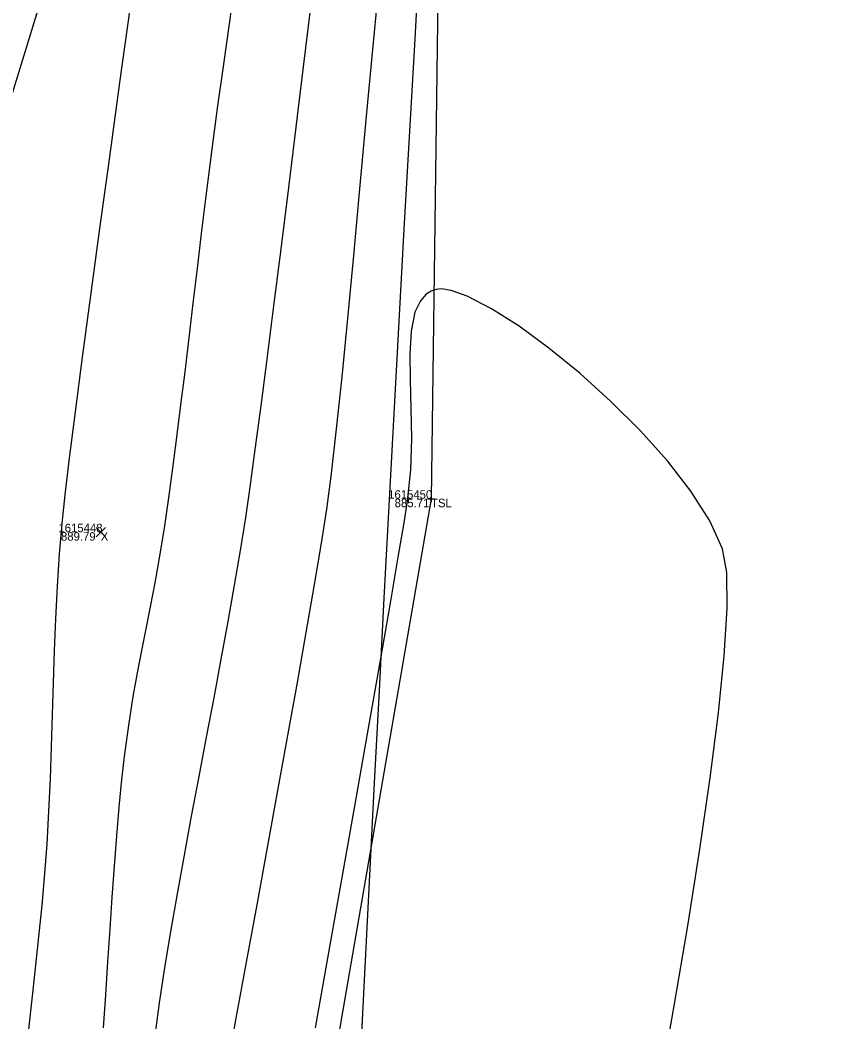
# Model space of a CAD drawing. Extents: x 1957117 to 1971063, y 701601 to 715861.
# Drawn here: x 1962764.15 to 1962798.19, y 703382.27 to 703423.63 of the extents above; entities that cross this region are included whole.
import ezdxf

# ---------------------------------------------------------------- set-up
doc = ezdxf.new("R2010")
doc.units = 0
for name, color, linetype in [('AP_X_Lights', 7, 'Continuous'), ('DT_X_Break_Line', 7, 'Continuous'), ('DT_X_Contour_Major', 7, 'Continuous'), ('DT_X_Contour_Minor', 7, 'Continuous'), ('GE_X_CL_20', 7, 'Continuous'), ('PV_P_Drive', 7, 'Continuous'), ('PV_P_Shoulder', 7, 'Continuous'), ('RS_Raster1', 7, 'Continuous'), ('RW_X_Esmt_RR', 7, 'Continuous'), ('SC_Scratch1', 7, 'Continuous')]:
    doc.layers.add(name, color=color, linetype=linetype)

msp = doc.modelspace()

# ---------------------------------------------------------------- linework, layer by layer
at = {"layer": 'AP_X_Lights'}
for p, q in [((1962767.285, 703402.294), (1962767.673, 703402.684)), ((1962767.285, 703402.684), (1962767.673, 703402.294))]:
    msp.add_line(p, q, dxfattribs=at)
at = {"layer": 'DT_X_Break_Line'}
for points in [[(1962775.136, 703505.909), (1962781.746, 703450.546), (1962781.126, 703403.871), (1962772.618, 703354.599), (1962766.901, 703307.079), (1962766.998, 703257.586), (1962766.799, 703204.364), (1962764.524, 703155.595), (1962759.673, 703102.271), (1962758.213, 703050.446), (1962755.696, 703003.143), (1962750.431, 702953.017), (1962759.491, 702902.513), (1962750.038, 702852.764), (1962750.74, 702803.015), (1962749.732, 702753.415), (1962752.132, 702702.919), (1962747.065, 702649.147)], [(1962735.623, 702653.941), (1962730.179, 702698.673), (1962732.947, 702753.894), (1962738.207, 702804.216), (1962738.987, 702853.61), (1962736.001, 702904.958), (1962739.593, 702953.751), (1962746.003, 703003.979), (1962748.378, 703053.684), (1962745.135, 703102.004), (1962753.642, 703155.418), (1962750.77, 703204.49), (1962754.665, 703250.528), (1962756.699, 703302.164), (1962759.222, 703352.026), (1962759.063, 703405.067), (1962773.34, 703451.658), (1962770.93, 703504.314)]]:
    msp.add_lwpolyline(points, dxfattribs=at)
at = {"layer": 'DT_X_Contour_Major'}
msp.add_lwpolyline([(1962768.697, 703424.189), (1962768.262, 703421.056), (1962767.838, 703417.984), (1962767.433, 703415.032), (1962767.056, 703412.255), (1962766.714, 703409.71), (1962766.418, 703407.453), (1962766.174, 703405.542), (1962765.992, 703404.031), (1962765.88, 703402.979), (1962765.766, 703401.602), (1962765.678, 703400.247), (1962765.61, 703398.909), (1962765.557, 703397.584), (1962765.514, 703396.266), (1962765.474, 703394.951), (1962765.433, 703393.633), (1962765.385, 703392.307), (1962765.325, 703390.968), (1962765.247, 703389.612), (1962765.146, 703388.234), (1962765.043, 703387.096), (1962764.884, 703385.525), (1962764.678, 703383.583), (1962764.432, 703381.331)], dxfattribs=at)
msp.add_lwpolyline([(1962768.697, 703424.189), (1962768.262, 703421.056), (1962767.838, 703417.984), (1962767.433, 703415.032), (1962767.056, 703412.255), (1962766.714, 703409.71), (1962766.418, 703407.453), (1962766.174, 703405.542), (1962765.992, 703404.031), (1962765.88, 703402.979), (1962765.766, 703401.602), (1962765.678, 703400.247), (1962765.61, 703398.909), (1962765.557, 703397.584), (1962765.514, 703396.266), (1962765.474, 703394.951), (1962765.433, 703393.633), (1962765.385, 703392.307), (1962765.325, 703390.968), (1962765.247, 703389.612), (1962765.146, 703388.234), (1962765.043, 703387.096), (1962764.884, 703385.525), (1962764.678, 703383.583), (1962764.432, 703381.331)], dxfattribs=at)
at = {"layer": 'DT_X_Contour_Minor'}
for points in [[(1962773.079, 703425.609), (1962772.793, 703423.57), (1962772.534, 703421.718), (1962772.308, 703420.091), (1962772.122, 703418.726), (1962771.983, 703417.66), (1962771.808, 703416.249), (1962771.634, 703414.82), (1962771.462, 703413.382), (1962771.29, 703411.945), (1962771.12, 703410.519), (1962770.95, 703409.115), (1962770.782, 703407.741), (1962770.613, 703406.409), (1962770.446, 703405.127), (1962770.279, 703403.906), (1962770.111, 703402.756), (1962769.911, 703401.493), (1962769.716, 703400.393), (1962769.527, 703399.409), (1962769.342, 703398.494), (1962769.161, 703397.601), (1962768.983, 703396.686), (1962768.808, 703395.7), (1962768.634, 703394.597), (1962768.462, 703393.332), (1962768.339, 703392.272), (1962768.227, 703391.14), (1962768.125, 703389.946), (1962768.03, 703388.701), (1962767.939, 703387.413), (1962767.851, 703386.092), (1962767.764, 703384.748), (1962767.674, 703383.39), (1962767.58, 703382.029)], [(1962773.079, 703425.609), (1962772.793, 703423.57), (1962772.534, 703421.718), (1962772.308, 703420.091), (1962772.122, 703418.726), (1962771.983, 703417.66), (1962771.808, 703416.249), (1962771.634, 703414.82), (1962771.462, 703413.382), (1962771.29, 703411.945), (1962771.12, 703410.519), (1962770.95, 703409.115), (1962770.782, 703407.741), (1962770.613, 703406.409), (1962770.446, 703405.127), (1962770.279, 703403.906), (1962770.111, 703402.756), (1962769.911, 703401.493), (1962769.716, 703400.393), (1962769.527, 703399.409), (1962769.342, 703398.494), (1962769.161, 703397.601), (1962768.983, 703396.686), (1962768.808, 703395.7), (1962768.634, 703394.597), (1962768.462, 703393.332), (1962768.339, 703392.272), (1962768.227, 703391.14), (1962768.125, 703389.946), (1962768.03, 703388.701), (1962767.939, 703387.413), (1962767.851, 703386.092), (1962767.764, 703384.748), (1962767.674, 703383.39), (1962767.58, 703382.029)], [(1962778.981, 703425.294), (1962778.704, 703422.412), (1962778.433, 703419.519), (1962778.17, 703416.668), (1962777.916, 703413.912), (1962777.67, 703411.305), (1962777.435, 703408.9), (1962777.212, 703406.751), (1962777, 703404.911), (1962776.801, 703403.433), (1962776.569, 703401.954), (1962776.286, 703400.248), (1962775.959, 703398.348), (1962775.595, 703396.287), (1962775.202, 703394.1), (1962774.788, 703391.818), (1962774.36, 703389.475), (1962773.925, 703387.106), (1962773.491, 703384.742), (1962773.066, 703382.419), (1962772.657, 703380.168)], [(1962778.981, 703425.294), (1962778.704, 703422.412), (1962778.433, 703419.519), (1962778.17, 703416.668), (1962777.916, 703413.912), (1962777.67, 703411.305), (1962777.435, 703408.9), (1962777.212, 703406.751), (1962777, 703404.911), (1962776.801, 703403.433), (1962776.569, 703401.954), (1962776.286, 703400.248), (1962775.959, 703398.348), (1962775.595, 703396.287), (1962775.202, 703394.1), (1962774.788, 703391.818), (1962774.36, 703389.475), (1962773.925, 703387.106), (1962773.491, 703384.742), (1962773.066, 703382.419), (1962772.657, 703380.168)], [(1962776.147, 703424.169), (1962775.846, 703421.707), (1962775.54, 703419.213), (1962775.232, 703416.727), (1962774.929, 703414.291), (1962774.634, 703411.948), (1962774.353, 703409.74), (1962774.09, 703407.709), (1962773.85, 703405.896), (1962773.637, 703404.344), (1962773.456, 703403.094), (1962773.242, 703401.735), (1962772.999, 703400.298), (1962772.732, 703398.796), (1962772.446, 703397.243), (1962772.147, 703395.651), (1962771.84, 703394.032), (1962771.53, 703392.401), (1962771.222, 703390.77), (1962770.921, 703389.151), (1962770.633, 703387.558), (1962770.362, 703386.003), (1962770.115, 703384.499), (1962769.896, 703383.06), (1962769.71, 703381.697)], [(1962776.147, 703424.169), (1962775.846, 703421.707), (1962775.54, 703419.213), (1962775.232, 703416.727), (1962774.929, 703414.291), (1962774.634, 703411.948), (1962774.353, 703409.74), (1962774.09, 703407.709), (1962773.85, 703405.896), (1962773.637, 703404.344), (1962773.456, 703403.094), (1962773.242, 703401.735), (1962772.999, 703400.298), (1962772.732, 703398.796), (1962772.446, 703397.243), (1962772.147, 703395.651), (1962771.84, 703394.032), (1962771.53, 703392.401), (1962771.222, 703390.77), (1962770.921, 703389.151), (1962770.633, 703387.558), (1962770.362, 703386.003), (1962770.115, 703384.499), (1962769.896, 703383.06), (1962769.71, 703381.697)], [(1962790.573, 703379.555), (1962791.172, 703382.938), (1962791.729, 703386.24), (1962792.231, 703389.397), (1962792.66, 703392.348), (1962793.002, 703395.029), (1962793.24, 703397.378), (1962793.358, 703399.332), (1962793.341, 703400.83), (1962793.173, 703401.808), (1962792.641, 703402.958), (1962791.864, 703404.177), (1962790.89, 703405.431), (1962789.769, 703406.685), (1962788.547, 703407.902), (1962787.273, 703409.049), (1962785.995, 703410.091), (1962784.762, 703410.991), (1962783.622, 703411.717), (1962782.623, 703412.231), (1962781.957, 703412.468), (1962781.553, 703412.531), (1962781.334, 703412.515), (1962781.24, 703412.488), (1962781.128, 703412.44), (1962780.929, 703412.311), (1962780.688, 703412.046), (1962780.463, 703411.569), (1962780.307, 703410.794), (1962780.254, 703409.854), (1962780.264, 703408.778), (1962780.298, 703407.6), (1962780.316, 703406.352), (1962780.278, 703405.065), (1962780.146, 703403.772), (1962780.002, 703402.876), (1962779.761, 703401.451), (1962779.435, 703399.56), (1962779.035, 703397.267), (1962778.574, 703394.637), (1962778.062, 703391.734), (1962777.513, 703388.622), (1962776.936, 703385.366), (1962776.345, 703382.031)], [(1962790.573, 703379.555), (1962791.172, 703382.938), (1962791.729, 703386.24), (1962792.231, 703389.397), (1962792.66, 703392.348), (1962793.002, 703395.029), (1962793.24, 703397.378), (1962793.358, 703399.332), (1962793.341, 703400.83), (1962793.173, 703401.808), (1962792.641, 703402.958), (1962791.864, 703404.177), (1962790.89, 703405.431), (1962789.769, 703406.685), (1962788.547, 703407.902), (1962787.273, 703409.049), (1962785.995, 703410.091), (1962784.762, 703410.991), (1962783.622, 703411.717), (1962782.623, 703412.231), (1962781.957, 703412.468), (1962781.553, 703412.531), (1962781.334, 703412.515), (1962781.24, 703412.488), (1962781.128, 703412.44), (1962780.929, 703412.311), (1962780.688, 703412.046), (1962780.463, 703411.569), (1962780.307, 703410.794), (1962780.254, 703409.854), (1962780.264, 703408.778), (1962780.298, 703407.6), (1962780.316, 703406.352), (1962780.278, 703405.065), (1962780.146, 703403.772), (1962780.002, 703402.876), (1962779.761, 703401.451), (1962779.435, 703399.56), (1962779.035, 703397.267), (1962778.574, 703394.637), (1962778.062, 703391.734), (1962777.513, 703388.622), (1962776.936, 703385.366), (1962776.345, 703382.031)]]:
    msp.add_lwpolyline(points, dxfattribs=at)
at = {"layer": 'GE_X_CL_20'}
msp.add_arc((1968466.781, 702923.066), 5729.578, 166.495347, 177.813939, dxfattribs=at)
at = {"layer": 'PV_P_Drive'}
for p, q in [((1962780.98, 703403.871), (1962781.272, 703403.871)), ((1962781.126, 703404.017), (1962781.126, 703403.725)), ((1962781.126, 703403.871), (1962781.126, 703403.871))]:
    msp.add_line(p, q, dxfattribs=at)
at = {"layer": 'RW_X_Esmt_RR'}
msp.add_arc((1968485.769, 703097.688), 5714.578, 174.674821, 179.571005, dxfattribs=at)

# ---------------------------------------------------------------- texts
at = {"layer": 'PV_P_Shoulder'}
for s, p in [('885.71', (1962779.623, 703403.521)), ('889.79', (1962765.837, 703402.139))]:
    msp.add_text(s, height=0.35, dxfattribs=at).set_placement(p)
at = {"layer": 'RS_Raster1'}
for s, p in [('1615450', (1962779.354, 703403.871)), ('1615448', (1962765.732, 703402.489))]:
    msp.add_text(s, height=0.35, dxfattribs=at).set_placement(p)
at = {"layer": 'SC_Scratch1'}
for s, p in [('TSL', (1962781.126, 703403.521)), ('X', (1962767.479, 703402.139))]:
    msp.add_text(s, height=0.35, dxfattribs=at).set_placement(p)

doc.saveas('drawing.dxf')
